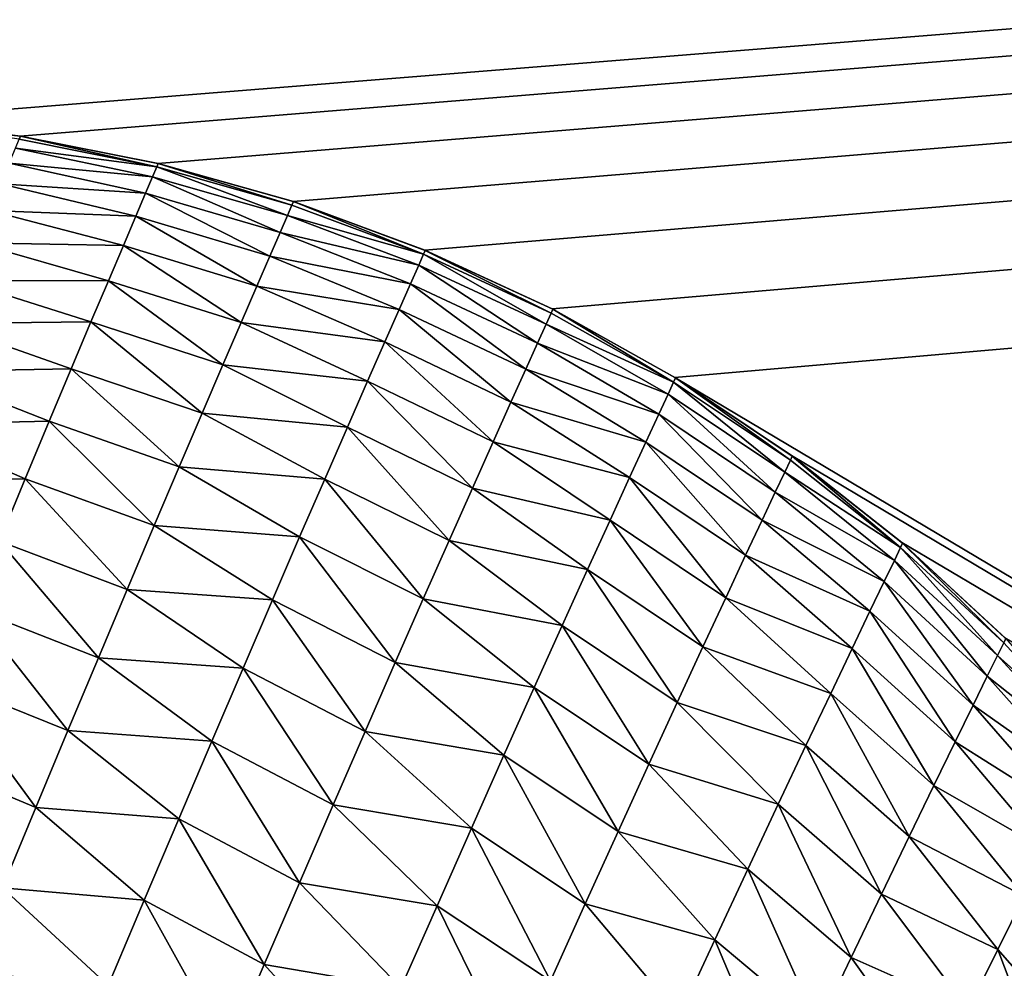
# Model space of a CAD drawing. Extents: x -226 to 226, y -900 to 900.
# Tile 721 of 729: x 179.981 to 180.972, y 895.44 to 896.395. Entities that reach past the tile are written whole.
import ezdxf

# ---------------------------------------------------------------- set-up
doc = ezdxf.new("R2010")
doc.units = 0
doc.header["$LTSCALE"] = 65.185185
for name, color, linetype in [('117', 7, 'CONTINUOUS'), ('189', 7, 'CONTINUOUS'), ('491', 7, 'CONTINUOUS'), ('499', 7, 'CONTINUOUS')]:
    doc.layers.add(name, color=color, linetype=linetype)

msp = doc.modelspace()

# ---------------------------------------------------------------- linework, layer by layer
at = {"layer": '117', "color": 7, "linetype": 'CONTINUOUS'}
for points in [[(76, 900), (226, 900), (179.84123, 896.29445), (76, 900)], [(179.84123, 896.29445), (226, 900), (179.98158, 896.27784), (179.84123, 896.29445)], [(179.98158, 896.27784), (226, 900), (180.1202, 896.25027), (179.98158, 896.27784)], [(180.1202, 896.25027), (226, 900), (180.25623, 896.2119), (180.1202, 896.25027)], [(180.25623, 896.2119), (226, 900), (180.38883, 896.16298), (180.25623, 896.2119)], [(180.38883, 896.16298), (226, 900), (180.51719, 896.10381), (180.38883, 896.16298)], [(180.51719, 896.10381), (226, 900), (180.6405, 896.03475), (180.51719, 896.10381)], [(226, 900), (207.58528, 880), (180.6405, 896.03475), (226, 900)], [(180.6405, 896.03475), (207.58528, 880), (180.75801, 895.95623), (180.6405, 896.03475)], [(180.75801, 895.95623), (207.58528, 880), (180.869, 895.86873), (180.75801, 895.95623)], [(180.869, 895.86873), (207.58528, 880), (180.97279, 895.77279), (180.869, 895.86873)]]:
    msp.add_3dface(points, dxfattribs=at)
at = {"layer": '189', "color": 7, "linetype": 'CONTINUOUS'}
for points in [[(181.25, 900, 1.9), (177.25, 900, 1.9), (177.25, 0, 1.9), (181.25, 900, 1.9)], [(181.25, 900, 1.9), (177.25, 0, 1.9), (181.25, 0, 1.9), (181.25, 900, 1.9)]]:
    msp.add_3dface(points, dxfattribs=at)
at = {"layer": '491', "color": 7, "linetype": 'CONTINUOUS'}
for points in [[(179.84123, 896.29445), (179.98158, 896.27784), (179.84123, 896.29445, -20.3), (179.84123, 896.29445)], [(179.84123, 896.29445, -20.3), (179.98158, 896.27784), (179.98172, 896.27782, -20.3), (179.84123, 896.29445, -20.3)], [(179.98158, 896.27784), (180.1202, 896.25027), (179.98172, 896.27782, -20.3), (179.98158, 896.27784)], [(179.98172, 896.27782, -20.3), (180.1202, 896.25027), (180.12048, 896.2502, -20.3), (179.98172, 896.27782, -20.3)], [(180.1202, 896.25027), (180.25623, 896.2119), (180.12048, 896.2502, -20.3), (180.1202, 896.25027)], [(180.12048, 896.2502, -20.3), (180.25623, 896.2119), (180.25663, 896.21177, -20.3), (180.12048, 896.2502, -20.3)], [(180.25623, 896.2119), (180.38883, 896.16298), (180.25663, 896.21177, -20.3), (180.25623, 896.2119)], [(180.25663, 896.21177, -20.3), (180.38883, 896.16298), (180.38935, 896.16277, -20.3), (180.25663, 896.21177, -20.3)], [(180.38883, 896.16298), (180.51719, 896.10381), (180.38935, 896.16277, -20.3), (180.38883, 896.16298)], [(180.38935, 896.16277, -20.3), (180.51719, 896.10381), (180.51781, 896.10349, -20.3), (180.38935, 896.16277, -20.3)], [(180.51719, 896.10381), (180.6405, 896.03475), (180.51781, 896.10349, -20.3), (180.51719, 896.10381)], [(180.51781, 896.10349, -20.3), (180.6405, 896.03475), (180.64122, 896.03431, -20.3), (180.51781, 896.10349, -20.3)], [(180.6405, 896.03475), (180.75801, 895.95623), (180.64122, 896.03431, -20.3), (180.6405, 896.03475)], [(180.64122, 896.03431, -20.3), (180.75801, 895.95623), (180.75881, 895.95565, -20.3), (180.64122, 896.03431, -20.3)], [(180.75801, 895.95623), (180.869, 895.86873), (180.75881, 895.95565, -20.3), (180.75801, 895.95623)], [(180.75881, 895.95565, -20.3), (180.869, 895.86873), (180.86987, 895.868, -20.3), (180.75881, 895.95565, -20.3)], [(180.869, 895.86873), (180.97279, 895.77279), (180.86987, 895.868, -20.3), (180.869, 895.86873)], [(180.86987, 895.868, -20.3), (180.97279, 895.77279), (180.97369, 895.77189, -20.3), (180.86987, 895.868, -20.3)]]:
    msp.add_3dface(points, dxfattribs=at)
at = {"layer": '499', "color": 7, "linetype": 'CONTINUOUS'}
for points in [[(179.84123, 896.29445, -20.3), (179.98172, 896.27782, -20.3), (179.98045, 896.27478, -20.43488), (179.84123, 896.29445, -20.3)], [(179.97665, 896.2657, -20.56936), (179.98045, 896.27478, -20.43488), (180.11905, 896.24686, -20.4415), (179.97665, 896.2657, -20.56936)], [(179.98045, 896.27478, -20.43488), (179.98172, 896.27782, -20.3), (180.11905, 896.24686, -20.4415), (179.98045, 896.27478, -20.43488)], [(179.98172, 896.27782, -20.3), (180.12048, 896.2502, -20.3), (180.11905, 896.24686, -20.4415), (179.98172, 896.27782, -20.3)], [(179.97035, 896.25062, -20.70304), (179.97665, 896.2657, -20.56936), (180.11477, 896.23685, -20.58251), (179.97035, 896.25062, -20.70304)], [(180.11477, 896.23685, -20.58251), (179.97665, 896.2657, -20.56936), (180.11905, 896.24686, -20.4415), (180.11477, 896.23685, -20.58251)], [(179.96159, 896.22962, -20.83554), (179.97035, 896.25062, -20.70304), (180.10769, 896.22025, -20.72255), (179.96159, 896.22962, -20.83554)], [(180.10769, 896.22025, -20.72255), (179.97035, 896.25062, -20.70304), (180.11477, 896.23685, -20.58251), (180.10769, 896.22025, -20.72255)], [(180.11477, 896.23685, -20.58251), (180.11905, 896.24686, -20.4415), (180.25063, 896.19799, -20.58661), (180.11477, 896.23685, -20.58251)], [(180.11905, 896.24686, -20.4415), (180.12048, 896.2502, -20.3), (180.25513, 896.20832, -20.44357), (180.11905, 896.24686, -20.4415)], [(180.25063, 896.19799, -20.58661), (180.11905, 896.24686, -20.4415), (180.25513, 896.20832, -20.44357), (180.25063, 896.19799, -20.58661)], [(180.12048, 896.2502, -20.3), (180.25663, 896.21177, -20.3), (180.25513, 896.20832, -20.44357), (180.12048, 896.2502, -20.3)], [(180.10769, 896.22025, -20.72255), (180.11477, 896.23685, -20.58251), (180.24317, 896.18087, -20.72859), (180.10769, 896.22025, -20.72255)], [(180.24317, 896.18087, -20.72859), (180.11477, 896.23685, -20.58251), (180.25063, 896.19799, -20.58661), (180.24317, 896.18087, -20.72859)], [(179.95043, 896.20282, -20.9665), (179.96159, 896.22962, -20.83554), (180.09787, 896.19717, -20.86115), (179.95043, 896.20282, -20.9665)], [(180.09787, 896.19717, -20.86115), (179.96159, 896.22962, -20.83554), (180.10769, 896.22025, -20.72255), (180.09787, 896.19717, -20.86115)], [(180.09787, 896.19717, -20.86115), (180.10769, 896.22025, -20.72255), (180.23283, 896.15707, -20.869), (180.09787, 896.19717, -20.86115)], [(180.23283, 896.15707, -20.869), (180.10769, 896.22025, -20.72255), (180.24317, 896.18087, -20.72859), (180.23283, 896.15707, -20.869)], [(180.25063, 896.19799, -20.58661), (180.25513, 896.20832, -20.44357), (180.38768, 896.15902, -20.44932), (180.25063, 896.19799, -20.58661)], [(180.25513, 896.20832, -20.44357), (180.25663, 896.21177, -20.3), (180.38768, 896.15902, -20.44932), (180.25513, 896.20832, -20.44357)], [(180.25663, 896.21177, -20.3), (180.38935, 896.16277, -20.3), (180.38768, 896.15902, -20.44932), (180.25663, 896.21177, -20.3)], [(179.93694, 896.17036, -21.09557), (179.95043, 896.20282, -20.9665), (180.08537, 896.16775, -20.99789), (179.93694, 896.17036, -21.09557)], [(180.08537, 896.16775, -20.99789), (179.95043, 896.20282, -20.9665), (180.09787, 896.19717, -20.86115), (180.08537, 896.16775, -20.99789)], [(180.08537, 896.16775, -20.99789), (180.09787, 896.19717, -20.86115), (180.2197, 896.12676, -21.00737), (180.08537, 896.16775, -20.99789)], [(180.2197, 896.12676, -21.00737), (180.09787, 896.19717, -20.86115), (180.23283, 896.15707, -20.869), (180.2197, 896.12676, -21.00737)], [(180.24317, 896.18087, -20.72859), (180.25063, 896.19799, -20.58661), (180.38269, 896.1478, -20.59802), (180.24317, 896.18087, -20.72859)], [(180.38269, 896.1478, -20.59802), (180.25063, 896.19799, -20.58661), (180.38768, 896.15902, -20.44932), (180.38269, 896.1478, -20.59802)], [(180.23283, 896.15707, -20.869), (180.24317, 896.18087, -20.72859), (180.37443, 896.1292, -20.74548), (180.23283, 896.15707, -20.869)], [(180.37443, 896.1292, -20.74548), (180.24317, 896.18087, -20.72859), (180.38269, 896.1478, -20.59802), (180.37443, 896.1292, -20.74548)], [(179.9212, 896.13239, -21.22244), (179.93694, 896.17036, -21.09557), (180.0703, 896.13217, -21.13234), (179.9212, 896.13239, -21.22244)], [(180.0703, 896.13217, -21.13234), (179.93694, 896.17036, -21.09557), (180.08537, 896.16775, -20.99789), (180.0703, 896.13217, -21.13234)], [(180.0703, 896.13217, -21.13234), (180.08537, 896.16775, -20.99789), (180.20389, 896.09015, -21.14327), (180.0703, 896.13217, -21.13234)], [(180.20389, 896.09015, -21.14327), (180.08537, 896.16775, -20.99789), (180.2197, 896.12676, -21.00737), (180.20389, 896.09015, -21.14327)], [(180.2197, 896.12676, -21.00737), (180.23283, 896.15707, -20.869), (180.36299, 896.10339, -20.8911), (180.2197, 896.12676, -21.00737)], [(180.36299, 896.10339, -20.8911), (180.23283, 896.15707, -20.869), (180.37443, 896.1292, -20.74548), (180.36299, 896.10339, -20.8911)], [(180.38269, 896.1478, -20.59802), (180.38768, 896.15902, -20.44932), (180.51092, 896.08831, -20.59904), (180.38269, 896.1478, -20.59802)], [(180.38768, 896.15902, -20.44932), (180.38935, 896.16277, -20.3), (180.51608, 896.09969, -20.44985), (180.38768, 896.15902, -20.44932)], [(180.51092, 896.08831, -20.59904), (180.38768, 896.15902, -20.44932), (180.51608, 896.09969, -20.44985), (180.51092, 896.08831, -20.59904)], [(180.38935, 896.16277, -20.3), (180.51781, 896.10349, -20.3), (180.51608, 896.09969, -20.44985), (180.38935, 896.16277, -20.3)], [(180.37443, 896.1292, -20.74548), (180.38269, 896.1478, -20.59802), (180.50237, 896.06946, -20.74692), (180.37443, 896.1292, -20.74548)], [(180.50237, 896.06946, -20.74692), (180.38269, 896.1478, -20.59802), (180.51092, 896.08831, -20.59904), (180.50237, 896.06946, -20.74692)], [(179.9033, 896.08911, -21.34681), (179.9212, 896.13239, -21.22244), (180.05277, 896.09065, -21.26415), (179.9033, 896.08911, -21.34681)], [(180.05277, 896.09065, -21.26415), (179.9212, 896.13239, -21.22244), (180.0703, 896.13217, -21.13234), (180.05277, 896.09065, -21.26415)], [(180.05277, 896.09065, -21.26415), (180.0703, 896.13217, -21.13234), (180.18552, 896.04746, -21.27628), (180.05277, 896.09065, -21.26415)], [(180.18552, 896.04746, -21.27628), (180.0703, 896.13217, -21.13234), (180.20389, 896.09015, -21.14327), (180.18552, 896.04746, -21.27628)], [(180.20389, 896.09015, -21.14327), (180.2197, 896.12676, -21.00737), (180.34848, 896.07055, -21.03435), (180.20389, 896.09015, -21.14327)], [(180.34848, 896.07055, -21.03435), (180.2197, 896.12676, -21.00737), (180.36299, 896.10339, -20.8911), (180.34848, 896.07055, -21.03435)], [(180.36299, 896.10339, -20.8911), (180.37443, 896.1292, -20.74548), (180.49055, 896.0433, -20.89289), (180.36299, 896.10339, -20.8911)], [(180.49055, 896.0433, -20.89289), (180.37443, 896.1292, -20.74548), (180.50237, 896.06946, -20.74692), (180.49055, 896.0433, -20.89289)], [(180.34848, 896.07055, -21.03435), (180.36299, 896.10339, -20.8911), (180.47556, 896.01005, -21.03637), (180.34848, 896.07055, -21.03435)], [(180.47556, 896.01005, -21.03637), (180.36299, 896.10339, -20.8911), (180.49055, 896.0433, -20.89289), (180.47556, 896.01005, -21.03637)], [(180.51092, 896.08831, -20.59904), (180.51608, 896.09969, -20.44985), (180.63933, 896.03022, -20.4546), (180.51092, 896.08831, -20.59904)], [(180.51608, 896.09969, -20.44985), (180.51781, 896.10349, -20.3), (180.63933, 896.03022, -20.4546), (180.51608, 896.09969, -20.44985)], [(180.51781, 896.10349, -20.3), (180.64122, 896.03431, -20.3), (180.63933, 896.03022, -20.4546), (180.51781, 896.10349, -20.3)], [(179.88333, 896.04069, -21.46842), (179.9033, 896.08911, -21.34681), (180.0329, 896.04341, -21.39297), (179.88333, 896.04069, -21.46842)], [(180.0329, 896.04341, -21.39297), (179.9033, 896.08911, -21.34681), (180.05277, 896.09065, -21.26415), (180.0329, 896.04341, -21.39297)], [(180.0329, 896.04341, -21.39297), (180.05277, 896.09065, -21.26415), (180.16474, 895.99897, -21.40607), (180.0329, 896.04341, -21.39297)], [(180.16474, 895.99897, -21.40607), (180.05277, 896.09065, -21.26415), (180.18552, 896.04746, -21.27628), (180.16474, 895.99897, -21.40607)], [(180.18552, 896.04746, -21.27628), (180.20389, 896.09015, -21.14327), (180.33105, 896.03095, -21.17473), (180.18552, 896.04746, -21.27628)], [(180.33105, 896.03095, -21.17473), (180.20389, 896.09015, -21.14327), (180.34848, 896.07055, -21.03435), (180.33105, 896.03095, -21.17473)], [(180.50237, 896.06946, -20.74692), (180.51092, 896.08831, -20.59904), (180.63366, 896.018, -20.60844), (180.50237, 896.06946, -20.74692)], [(180.63366, 896.018, -20.60844), (180.51092, 896.08831, -20.59904), (180.63933, 896.03022, -20.4546), (180.63366, 896.018, -20.60844)], [(180.33105, 896.03095, -21.17473), (180.34848, 896.07055, -21.03435), (180.45757, 895.96997, -21.17683), (180.33105, 896.03095, -21.17473)], [(180.45757, 895.96997, -21.17683), (180.34848, 896.07055, -21.03435), (180.47556, 896.01005, -21.03637), (180.45757, 895.96997, -21.17683)], [(180.49055, 896.0433, -20.89289), (180.50237, 896.06946, -20.74692), (180.62431, 895.99776, -20.7608), (180.49055, 896.0433, -20.89289)], [(180.62431, 895.99776, -20.7608), (180.50237, 896.06946, -20.74692), (180.63366, 896.018, -20.60844), (180.62431, 895.99776, -20.7608)], [(180.16474, 895.99897, -21.40607), (180.18552, 896.04746, -21.27628), (180.31085, 895.98486, -21.31177), (180.16474, 895.99897, -21.40607)], [(180.31085, 895.98486, -21.31177), (180.18552, 896.04746, -21.27628), (180.33105, 896.03095, -21.17473), (180.31085, 895.98486, -21.31177)], [(179.86139, 895.98736, -21.58702), (179.88333, 896.04069, -21.46842), (180.0108, 895.99071, -21.51852), (179.86139, 895.98736, -21.58702)], [(180.0108, 895.99071, -21.51852), (179.88333, 896.04069, -21.46842), (180.0329, 896.04341, -21.39297), (180.0108, 895.99071, -21.51852)], [(180.0108, 895.99071, -21.51852), (180.0329, 896.04341, -21.39297), (180.14169, 895.94495, -21.53233), (180.0108, 895.99071, -21.51852)], [(180.14169, 895.94495, -21.53233), (180.0329, 896.04341, -21.39297), (180.16474, 895.99897, -21.40607), (180.14169, 895.94495, -21.53233)], [(180.47556, 896.01005, -21.03637), (180.49055, 896.0433, -20.89289), (180.61137, 895.9697, -20.91097), (180.47556, 896.01005, -21.03637)], [(180.61137, 895.9697, -20.91097), (180.49055, 896.0433, -20.89289), (180.62431, 895.99776, -20.7608), (180.61137, 895.9697, -20.91097)], [(180.31085, 895.98486, -21.31177), (180.33105, 896.03095, -21.17473), (180.43674, 895.92336, -21.3138), (180.31085, 895.98486, -21.31177)], [(180.43674, 895.92336, -21.3138), (180.33105, 896.03095, -21.17473), (180.45757, 895.96997, -21.17683), (180.43674, 895.92336, -21.3138)], [(180.63366, 896.018, -20.60844), (180.63933, 896.03022, -20.4546), (180.75113, 895.9394, -20.60602), (180.63366, 896.018, -20.60844)], [(180.63933, 896.03022, -20.4546), (180.64122, 896.03431, -20.3), (180.75689, 895.95158, -20.45339), (180.63933, 896.03022, -20.4546)], [(180.75113, 895.9394, -20.60602), (180.63933, 896.03022, -20.4546), (180.75689, 895.95158, -20.45339), (180.75113, 895.9394, -20.60602)], [(180.64122, 896.03431, -20.3), (180.75881, 895.95565, -20.3), (180.75689, 895.95158, -20.45339), (180.64122, 896.03431, -20.3)], [(180.62431, 895.99776, -20.7608), (180.63366, 896.018, -20.60844), (180.74162, 895.91923, -20.75714), (180.62431, 895.99776, -20.7608)], [(180.74162, 895.91923, -20.75714), (180.63366, 896.018, -20.60844), (180.75113, 895.9394, -20.60602), (180.74162, 895.91923, -20.75714)], [(180.45757, 895.96997, -21.17683), (180.47556, 896.01005, -21.03637), (180.59499, 895.93407, -21.05832), (180.45757, 895.96997, -21.17683)], [(180.59499, 895.93407, -21.05832), (180.47556, 896.01005, -21.03637), (180.61137, 895.9697, -20.91097), (180.59499, 895.93407, -21.05832)], [(180.14169, 895.94495, -21.53233), (180.16474, 895.99897, -21.40607), (180.28806, 895.9326, -21.4451), (180.14169, 895.94495, -21.53233)], [(180.28806, 895.9326, -21.4451), (180.16474, 895.99897, -21.40607), (180.31085, 895.98486, -21.31177), (180.28806, 895.9326, -21.4451)], [(180.61137, 895.9697, -20.91097), (180.62431, 895.99776, -20.7608), (180.72846, 895.89127, -20.90603), (180.61137, 895.9697, -20.91097)], [(180.72846, 895.89127, -20.90603), (180.62431, 895.99776, -20.7608), (180.74162, 895.91923, -20.75714), (180.72846, 895.89127, -20.90603)], [(179.83758, 895.92932, -21.70242), (179.86139, 895.98736, -21.58702), (179.98662, 895.9328, -21.64052), (179.83758, 895.92932, -21.70242)], [(179.98662, 895.9328, -21.64052), (179.86139, 895.98736, -21.58702), (180.0108, 895.99071, -21.51852), (179.98662, 895.9328, -21.64052)], [(179.98662, 895.9328, -21.64052), (180.0108, 895.99071, -21.51852), (180.11651, 895.88568, -21.65478), (179.98662, 895.9328, -21.64052)], [(180.11651, 895.88568, -21.65478), (180.0108, 895.99071, -21.51852), (180.14169, 895.94495, -21.53233), (180.11651, 895.88568, -21.65478)], [(180.28806, 895.9326, -21.4451), (180.31085, 895.98486, -21.31177), (180.41325, 895.87056, -21.44689), (180.28806, 895.9326, -21.4451)], [(180.41325, 895.87056, -21.44689), (180.31085, 895.98486, -21.31177), (180.43674, 895.92336, -21.3138), (180.41325, 895.87056, -21.44689)], [(180.43674, 895.92336, -21.3138), (180.45757, 895.96997, -21.17683), (180.57537, 895.89119, -21.20225), (180.43674, 895.92336, -21.3138)], [(180.57537, 895.89119, -21.20225), (180.45757, 895.96997, -21.17683), (180.59499, 895.93407, -21.05832), (180.57537, 895.89119, -21.20225)], [(180.59499, 895.93407, -21.05832), (180.61137, 895.9697, -20.91097), (180.71182, 895.85579, -21.05205), (180.59499, 895.93407, -21.05832)], [(180.71182, 895.85579, -21.05205), (180.61137, 895.9697, -20.91097), (180.72846, 895.89127, -20.90603), (180.71182, 895.85579, -21.05205)], [(180.75113, 895.9394, -20.60602), (180.75689, 895.95158, -20.45339), (180.86777, 895.86366, -20.45699), (180.75113, 895.9394, -20.60602)], [(180.75689, 895.95158, -20.45339), (180.75881, 895.95565, -20.3), (180.86777, 895.86366, -20.45699), (180.75689, 895.95158, -20.45339)], [(180.75881, 895.95565, -20.3), (180.86987, 895.868, -20.3), (180.86777, 895.86366, -20.45699), (180.75881, 895.95565, -20.3)], [(180.11651, 895.88568, -21.65478), (180.14169, 895.94495, -21.53233), (180.26283, 895.87451, -21.57436), (180.11651, 895.88568, -21.65478)], [(180.26283, 895.87451, -21.57436), (180.14169, 895.94495, -21.53233), (180.28806, 895.9326, -21.4451), (180.26283, 895.87451, -21.57436)], [(180.74162, 895.91923, -20.75714), (180.75113, 895.9394, -20.60602), (180.86153, 895.85071, -20.61312), (180.74162, 895.91923, -20.75714)], [(180.86153, 895.85071, -20.61312), (180.75113, 895.9394, -20.60602), (180.86777, 895.86366, -20.45699), (180.86153, 895.85071, -20.61312)], [(179.96047, 895.86995, -21.75876), (179.83758, 895.92932, -21.70242), (179.98662, 895.9328, -21.64052), (179.96047, 895.86995, -21.75876)], [(179.96047, 895.86995, -21.75876), (179.98662, 895.9328, -21.64052), (180.08935, 895.82146, -21.7732), (179.96047, 895.86995, -21.75876)], [(180.08935, 895.82146, -21.7732), (179.98662, 895.9328, -21.64052), (180.11651, 895.88568, -21.65478), (180.08935, 895.82146, -21.7732)], [(180.26283, 895.87451, -21.57436), (180.28806, 895.9326, -21.4451), (180.3873, 895.81191, -21.57574), (180.26283, 895.87451, -21.57436)], [(180.3873, 895.81191, -21.57574), (180.28806, 895.9326, -21.4451), (180.41325, 895.87056, -21.44689), (180.3873, 895.81191, -21.57574)], [(180.57537, 895.89119, -21.20225), (180.59499, 895.93407, -21.05832), (180.69187, 895.81309, -21.1946), (180.57537, 895.89119, -21.20225)], [(180.69187, 895.81309, -21.1946), (180.59499, 895.93407, -21.05832), (180.71182, 895.85579, -21.05205), (180.69187, 895.81309, -21.1946)], [(180.41325, 895.87056, -21.44689), (180.43674, 895.92336, -21.3138), (180.55269, 895.8414, -21.34224), (180.41325, 895.87056, -21.44689)], [(180.55269, 895.8414, -21.34224), (180.43674, 895.92336, -21.3138), (180.57537, 895.89119, -21.20225), (180.55269, 895.8414, -21.34224)], [(180.72846, 895.89127, -20.90603), (180.74162, 895.91923, -20.75714), (180.85121, 895.82928, -20.76757), (180.72846, 895.89127, -20.90603)], [(180.85121, 895.82928, -20.76757), (180.74162, 895.91923, -20.75714), (180.86153, 895.85071, -20.61312), (180.85121, 895.82928, -20.76757)], [(180.55269, 895.8414, -21.34224), (180.57537, 895.89119, -21.20225), (180.66884, 895.76354, -21.33314), (180.55269, 895.8414, -21.34224)], [(180.66884, 895.76354, -21.33314), (180.57537, 895.89119, -21.20225), (180.69187, 895.81309, -21.1946), (180.66884, 895.76354, -21.33314)], [(180.71182, 895.85579, -21.05205), (180.72846, 895.89127, -20.90603), (180.83696, 895.7996, -20.91954), (180.71182, 895.85579, -21.05205)], [(180.83696, 895.7996, -20.91954), (180.72846, 895.89127, -20.90603), (180.85121, 895.82928, -20.76757), (180.83696, 895.7996, -20.91954)], [(180.08935, 895.82146, -21.7732), (180.11651, 895.88568, -21.65478), (180.23536, 895.81092, -21.69928), (180.08935, 895.82146, -21.7732)], [(180.23536, 895.81092, -21.69928), (180.11651, 895.88568, -21.65478), (180.26283, 895.87451, -21.57436), (180.23536, 895.81092, -21.69928)], [(179.93248, 895.80243, -21.87306), (179.96047, 895.86995, -21.75876), (180.06034, 895.75259, -21.88741), (179.93248, 895.80243, -21.87306)], [(180.06034, 895.75259, -21.88741), (179.96047, 895.86995, -21.75876), (180.08935, 895.82146, -21.7732), (180.06034, 895.75259, -21.88741)], [(180.23536, 895.81092, -21.69928), (180.26283, 895.87451, -21.57436), (180.35907, 895.74779, -21.70006), (180.23536, 895.81092, -21.69928)], [(180.35907, 895.74779, -21.70006), (180.26283, 895.87451, -21.57436), (180.3873, 895.81191, -21.57574), (180.35907, 895.74779, -21.70006)], [(180.3873, 895.81191, -21.57574), (180.41325, 895.87056, -21.44689), (180.52717, 895.7851, -21.47785), (180.3873, 895.81191, -21.57574)], [(180.52717, 895.7851, -21.47785), (180.41325, 895.87056, -21.44689), (180.55269, 895.8414, -21.34224), (180.52717, 895.7851, -21.47785)], [(180.86153, 895.85071, -20.61312), (180.86777, 895.86366, -20.45699), (180.96537, 895.75499, -20.60685), (180.86153, 895.85071, -20.61312)], [(180.86777, 895.86366, -20.45699), (180.86987, 895.868, -20.3), (180.9716, 895.76765, -20.45385), (180.86777, 895.86366, -20.45699)], [(180.96537, 895.75499, -20.60685), (180.86777, 895.86366, -20.45699), (180.9716, 895.76765, -20.45385), (180.96537, 895.75499, -20.60685)], [(180.86987, 895.868, -20.3), (180.97369, 895.77189, -20.3), (180.9716, 895.76765, -20.45385), (180.86987, 895.868, -20.3)], [(180.69187, 895.81309, -21.1946), (180.71182, 895.85579, -21.05205), (180.81895, 895.76196, -21.0683), (180.69187, 895.81309, -21.1946)], [(180.81895, 895.76196, -21.0683), (180.71182, 895.85579, -21.05205), (180.83696, 895.7996, -20.91954), (180.81895, 895.76196, -21.0683)], [(180.85121, 895.82928, -20.76757), (180.86153, 895.85071, -20.61312), (180.95507, 895.73403, -20.75819), (180.85121, 895.82928, -20.76757)], [(180.95507, 895.73403, -20.75819), (180.86153, 895.85071, -20.61312), (180.96537, 895.75499, -20.60685), (180.95507, 895.73403, -20.75819)], [(180.52717, 895.7851, -21.47785), (180.55269, 895.8414, -21.34224), (180.64294, 895.70753, -21.46723), (180.52717, 895.7851, -21.47785)], [(180.64294, 895.70753, -21.46723), (180.55269, 895.8414, -21.34224), (180.66884, 895.76354, -21.33314), (180.64294, 895.70753, -21.46723)], [(180.83696, 895.7996, -20.91954), (180.85121, 895.82928, -20.76757), (180.94083, 895.70499, -20.90708), (180.83696, 895.7996, -20.91954)], [(180.94083, 895.70499, -20.90708), (180.85121, 895.82928, -20.76757), (180.95507, 895.73403, -20.75819), (180.94083, 895.70499, -20.90708)], [(180.06034, 895.75259, -21.88741), (180.08935, 895.82146, -21.7732), (180.20582, 895.74218, -21.81962), (180.06034, 895.75259, -21.88741)], [(180.20582, 895.74218, -21.81962), (180.08935, 895.82146, -21.7732), (180.23536, 895.81092, -21.69928), (180.20582, 895.74218, -21.81962)], [(180.20582, 895.74218, -21.81962), (180.23536, 895.81092, -21.69928), (180.32875, 895.67856, -21.81962), (180.20582, 895.74218, -21.81962)], [(180.32875, 895.67856, -21.81962), (180.23536, 895.81092, -21.69928), (180.35907, 895.74779, -21.70006), (180.32875, 895.67856, -21.81962)], [(180.35907, 895.74779, -21.70006), (180.3873, 895.81191, -21.57574), (180.49904, 895.72269, -21.60871), (180.35907, 895.74779, -21.70006)], [(180.49904, 895.72269, -21.60871), (180.3873, 895.81191, -21.57574), (180.52717, 895.7851, -21.47785), (180.49904, 895.72269, -21.60871)], [(180.66884, 895.76354, -21.33314), (180.69187, 895.81309, -21.1946), (180.79741, 895.71673, -21.21319), (180.66884, 895.76354, -21.33314)], [(180.79741, 895.71673, -21.21319), (180.69187, 895.81309, -21.1946), (180.81895, 895.76196, -21.0683), (180.79741, 895.71673, -21.21319)], [(179.90276, 895.73051, -21.98324), (179.93248, 895.80243, -21.87306), (180.02963, 895.67936, -21.99726), (179.90276, 895.73051, -21.98324)], [(180.02963, 895.67936, -21.99726), (179.93248, 895.80243, -21.87306), (180.06034, 895.75259, -21.88741), (180.02963, 895.67936, -21.99726)], [(180.81895, 895.76196, -21.0683), (180.83696, 895.7996, -20.91954), (180.92285, 895.66817, -21.0528), (180.81895, 895.76196, -21.0683)], [(180.92285, 895.66817, -21.0528), (180.83696, 895.7996, -20.91954), (180.94083, 895.70499, -20.90708), (180.92285, 895.66817, -21.0528)], [(180.49904, 895.72269, -21.60871), (180.52717, 895.7851, -21.47785), (180.61439, 895.64549, -21.59649), (180.49904, 895.72269, -21.60871)], [(180.61439, 895.64549, -21.59649), (180.52717, 895.7851, -21.47785), (180.64294, 895.70753, -21.46723), (180.61439, 895.64549, -21.59649)], [(180.9716, 895.76765, -20.45385), (180.97369, 895.77189, -20.3), (181.06741, 895.66347, -20.45609), (180.9716, 895.76765, -20.45385)], [(180.64294, 895.70753, -21.46723), (180.66884, 895.76354, -21.33314), (180.77256, 895.66433, -21.35365), (180.64294, 895.70753, -21.46723)], [(180.77256, 895.66433, -21.35365), (180.66884, 895.76354, -21.33314), (180.79741, 895.71673, -21.21319), (180.77256, 895.66433, -21.35365)], [(180.79741, 895.71673, -21.21319), (180.81895, 895.76196, -21.0683), (180.90133, 895.62394, -21.1947), (180.79741, 895.71673, -21.21319)], [(180.90133, 895.62394, -21.1947), (180.81895, 895.76196, -21.0683), (180.92285, 895.66817, -21.0528), (180.90133, 895.62394, -21.1947)], [(180.96537, 895.75499, -20.60685), (180.9716, 895.76765, -20.45385), (181.06741, 895.66347, -20.45609), (180.96537, 895.75499, -20.60685)], [(180.02963, 895.67936, -21.99726), (180.06034, 895.75259, -21.88741), (180.17437, 895.66865, -21.9352), (180.02963, 895.67936, -21.99726)], [(180.17437, 895.66865, -21.9352), (180.06034, 895.75259, -21.88741), (180.20582, 895.74218, -21.81962), (180.17437, 895.66865, -21.9352)], [(180.95507, 895.73403, -20.75819), (180.96537, 895.75499, -20.60685), (181.06071, 895.65015, -20.61125), (180.95507, 895.73403, -20.75819)], [(181.06071, 895.65015, -20.61125), (180.96537, 895.75499, -20.60685), (181.06741, 895.66347, -20.45609), (181.06071, 895.65015, -20.61125)], [(180.17437, 895.66865, -21.9352), (180.20582, 895.74218, -21.81962), (180.29653, 895.60458, -21.93424), (180.17437, 895.66865, -21.9352)], [(180.29653, 895.60458, -21.93424), (180.20582, 895.74218, -21.81962), (180.32875, 895.67856, -21.81962), (180.29653, 895.60458, -21.93424)], [(180.32875, 895.67856, -21.81962), (180.35907, 895.74779, -21.70006), (180.46853, 895.6546, -21.73451), (180.32875, 895.67856, -21.81962)], [(180.46853, 895.6546, -21.73451), (180.35907, 895.74779, -21.70006), (180.49904, 895.72269, -21.60871), (180.46853, 895.6546, -21.73451)], [(179.87145, 895.65446, -22.08918), (179.90276, 895.73051, -21.98324), (179.99734, 895.60205, -22.10262), (179.87145, 895.65446, -22.08918)], [(179.99734, 895.60205, -22.10262), (179.90276, 895.73051, -21.98324), (180.02963, 895.67936, -21.99726), (179.99734, 895.60205, -22.10262)], [(180.94083, 895.70499, -20.90708), (180.95507, 895.73403, -20.75819), (181.04966, 895.62812, -20.76457), (180.94083, 895.70499, -20.90708)], [(181.04966, 895.62812, -20.76457), (180.95507, 895.73403, -20.75819), (181.06071, 895.65015, -20.61125), (181.04966, 895.62812, -20.76457)], [(180.46853, 895.6546, -21.73451), (180.49904, 895.72269, -21.60871), (180.58344, 895.57784, -21.72061), (180.46853, 895.6546, -21.73451)], [(180.58344, 895.57784, -21.72061), (180.49904, 895.72269, -21.60871), (180.61439, 895.64549, -21.59649), (180.58344, 895.57784, -21.72061)], [(180.77256, 895.66433, -21.35365), (180.79741, 895.71673, -21.21319), (180.8765, 895.57268, -21.33221), (180.77256, 895.66433, -21.35365)], [(180.8765, 895.57268, -21.33221), (180.79741, 895.71673, -21.21319), (180.90133, 895.62394, -21.1947), (180.8765, 895.57268, -21.33221)], [(180.61439, 895.64549, -21.59649), (180.64294, 895.70753, -21.46723), (180.74467, 895.60519, -21.48918), (180.61439, 895.64549, -21.59649)], [(180.74467, 895.60519, -21.48918), (180.64294, 895.70753, -21.46723), (180.77256, 895.66433, -21.35365), (180.74467, 895.60519, -21.48918)], [(180.92285, 895.66817, -21.0528), (180.94083, 895.70499, -20.90708), (181.0344, 895.59762, -20.91522), (180.92285, 895.66817, -21.0528)], [(181.0344, 895.59762, -20.91522), (180.94083, 895.70499, -20.90708), (181.04966, 895.62812, -20.76457), (181.0344, 895.59762, -20.91522)], [(179.99734, 895.60205, -22.10262), (180.02963, 895.67936, -21.99726), (180.14117, 895.59065, -22.04587), (179.99734, 895.60205, -22.10262)], [(180.14117, 895.59065, -22.04587), (180.02963, 895.67936, -21.99726), (180.17437, 895.66865, -21.9352), (180.14117, 895.59065, -22.04587)], [(180.29653, 895.60458, -21.93424), (180.32875, 895.67856, -21.81962), (180.43583, 895.58124, -21.85501), (180.29653, 895.60458, -21.93424)], [(180.43583, 895.58124, -21.85501), (180.32875, 895.67856, -21.81962), (180.46853, 895.6546, -21.73451), (180.43583, 895.58124, -21.85501)], [(180.14117, 895.59065, -22.04587), (180.17437, 895.66865, -21.9352), (180.26257, 895.52622, -22.04378), (180.14117, 895.59065, -22.04587)], [(180.26257, 895.52622, -22.04378), (180.17437, 895.66865, -21.9352), (180.29653, 895.60458, -21.93424), (180.26257, 895.52622, -22.04378)], [(180.74467, 895.60519, -21.48918), (180.77256, 895.66433, -21.35365), (180.84863, 895.51486, -21.46485), (180.74467, 895.60519, -21.48918)], [(180.84863, 895.51486, -21.46485), (180.77256, 895.66433, -21.35365), (180.8765, 895.57268, -21.33221), (180.84863, 895.51486, -21.46485)], [(180.90133, 895.62394, -21.1947), (180.92285, 895.66817, -21.0528), (181.01514, 895.559, -21.06239), (180.90133, 895.62394, -21.1947)], [(181.01514, 895.559, -21.06239), (180.92285, 895.66817, -21.0528), (181.0344, 895.59762, -20.91522), (181.01514, 895.559, -21.06239)], [(179.96359, 895.52095, -22.2034), (179.87145, 895.65446, -22.08918), (179.99734, 895.60205, -22.10262), (179.96359, 895.52095, -22.2034)], [(180.43583, 895.58124, -21.85501), (180.46853, 895.6546, -21.73451), (180.55031, 895.50501, -21.83936), (180.43583, 895.58124, -21.85501)], [(180.55031, 895.50501, -21.83936), (180.46853, 895.6546, -21.73451), (180.58344, 895.57784, -21.72061), (180.55031, 895.50501, -21.83936)], [(180.58344, 895.57784, -21.72061), (180.61439, 895.64549, -21.59649), (180.71401, 895.53981, -21.61938), (180.58344, 895.57784, -21.72061)], [(180.71401, 895.53981, -21.61938), (180.61439, 895.64549, -21.59649), (180.74467, 895.60519, -21.48918), (180.71401, 895.53981, -21.61938)], [(180.8765, 895.57268, -21.33221), (180.90133, 895.62394, -21.1947), (180.99211, 895.51264, -21.20538), (180.8765, 895.57268, -21.33221)], [(180.99211, 895.51264, -21.20538), (180.90133, 895.62394, -21.1947), (181.01514, 895.559, -21.06239), (180.99211, 895.51264, -21.20538)], [(179.96359, 895.52095, -22.2034), (179.99734, 895.60205, -22.10262), (180.10638, 895.50853, -22.15152), (179.96359, 895.52095, -22.2034)], [(180.10638, 895.50853, -22.15152), (179.99734, 895.60205, -22.10262), (180.14117, 895.59065, -22.04587), (180.10638, 895.50853, -22.15152)], [(180.26257, 895.52622, -22.04378), (180.29653, 895.60458, -21.93424), (180.40117, 895.50304, -21.97003), (180.26257, 895.52622, -22.04378)], [(180.40117, 895.50304, -21.97003), (180.29653, 895.60458, -21.93424), (180.43583, 895.58124, -21.85501), (180.40117, 895.50304, -21.97003)], [(180.71401, 895.53981, -21.61938), (180.74467, 895.60519, -21.48918), (180.81799, 895.45093, -21.59221), (180.71401, 895.53981, -21.61938)], [(180.81799, 895.45093, -21.59221), (180.74467, 895.60519, -21.48918), (180.84863, 895.51486, -21.46485), (180.81799, 895.45093, -21.59221)], [(180.10638, 895.50853, -22.15152), (180.14117, 895.59065, -22.04587), (180.22704, 895.44383, -22.14813), (180.10638, 895.50853, -22.15152)], [(180.22704, 895.44383, -22.14813), (180.14117, 895.59065, -22.04587), (180.26257, 895.52622, -22.04378), (180.22704, 895.44383, -22.14813)], [(180.40117, 895.50304, -21.97003), (180.43583, 895.58124, -21.85501), (180.51522, 895.42743, -21.95255), (180.40117, 895.50304, -21.97003)], [(180.51522, 895.42743, -21.95255), (180.43583, 895.58124, -21.85501), (180.55031, 895.50501, -21.83936), (180.51522, 895.42743, -21.95255)], [(180.55031, 895.50501, -21.83936), (180.58344, 895.57784, -21.72061), (180.68082, 895.46866, -21.74394), (180.55031, 895.50501, -21.83936)], [(180.68082, 895.46866, -21.74394), (180.58344, 895.57784, -21.72061), (180.71401, 895.53981, -21.61938), (180.68082, 895.46866, -21.74394)], [(180.84863, 895.51486, -21.46485), (180.8765, 895.57268, -21.33221), (180.96559, 895.45901, -21.34359), (180.84863, 895.51486, -21.46485)], [(180.96559, 895.45901, -21.34359), (180.8765, 895.57268, -21.33221), (180.99211, 895.51264, -21.20538), (180.96559, 895.45901, -21.34359)], [(180.68082, 895.46866, -21.74394), (180.71401, 895.53981, -21.61938), (180.78482, 895.38139, -21.71398), (180.68082, 895.46866, -21.74394)], [(180.78482, 895.38139, -21.71398), (180.71401, 895.53981, -21.61938), (180.81799, 895.45093, -21.59221), (180.78482, 895.38139, -21.71398)], [(180.22704, 895.44383, -22.14813), (180.26257, 895.52622, -22.04378), (180.36474, 895.4204, -22.07944), (180.22704, 895.44383, -22.14813)], [(180.36474, 895.4204, -22.07944), (180.26257, 895.52622, -22.04378), (180.40117, 895.50304, -21.97003), (180.36474, 895.4204, -22.07944)], [(179.92851, 895.43633, -22.29953), (179.96359, 895.52095, -22.2034), (180.07013, 895.42261, -22.25207), (179.92851, 895.43633, -22.29953)], [(180.07013, 895.42261, -22.25207), (179.96359, 895.52095, -22.2034), (180.10638, 895.50853, -22.15152), (180.07013, 895.42261, -22.25207)], [(180.81799, 895.45093, -21.59221), (180.84863, 895.51486, -21.46485), (180.93587, 895.39861, -21.47648), (180.81799, 895.45093, -21.59221)], [(180.93587, 895.39861, -21.47648), (180.84863, 895.51486, -21.46485), (180.96559, 895.45901, -21.34359), (180.93587, 895.39861, -21.47648)], [(180.96559, 895.45901, -21.34359), (180.99211, 895.51264, -21.20538), (181.05537, 895.35686, -21.30815), (180.96559, 895.45901, -21.34359)], [(180.07013, 895.42261, -22.25207), (180.10638, 895.50853, -22.15152), (180.19009, 895.35773, -22.24724), (180.07013, 895.42261, -22.25207)], [(180.19009, 895.35773, -22.24724), (180.10638, 895.50853, -22.15152), (180.22704, 895.44383, -22.14813), (180.19009, 895.35773, -22.24724)], [(180.36474, 895.4204, -22.07944), (180.40117, 895.50304, -21.97003), (180.47837, 895.34552, -22.06006), (180.36474, 895.4204, -22.07944)], [(180.47837, 895.34552, -22.06006), (180.40117, 895.50304, -21.97003), (180.51522, 895.42743, -21.95255), (180.47837, 895.34552, -22.06006)], [(180.51522, 895.42743, -21.95255), (180.55031, 895.50501, -21.83936), (180.64538, 895.39223, -21.86261), (180.51522, 895.42743, -21.95255)], [(180.64538, 895.39223, -21.86261), (180.55031, 895.50501, -21.83936), (180.68082, 895.46866, -21.74394), (180.64538, 895.39223, -21.86261)], [(180.64538, 895.39223, -21.86261), (180.68082, 895.46866, -21.74394), (180.7494, 895.30669, -21.82992), (180.64538, 895.39223, -21.86261)], [(180.7494, 895.30669, -21.82992), (180.68082, 895.46866, -21.74394), (180.78482, 895.38139, -21.71398), (180.7494, 895.30669, -21.82992)], [(180.93587, 895.39861, -21.47648), (180.96559, 895.45901, -21.34359), (181.02624, 895.29901, -21.43667), (180.93587, 895.39861, -21.47648)], [(181.02624, 895.29901, -21.43667), (180.96559, 895.45901, -21.34359), (181.05537, 895.35686, -21.30815), (181.02624, 895.29901, -21.43667)], [(180.19009, 895.35773, -22.24724), (180.22704, 895.44383, -22.14813), (180.32673, 895.33371, -22.18316), (180.19009, 895.35773, -22.24724)], [(180.32673, 895.33371, -22.18316), (180.22704, 895.44383, -22.14813), (180.36474, 895.4204, -22.07944), (180.32673, 895.33371, -22.18316)], [(180.78482, 895.38139, -21.71398), (180.81799, 895.45093, -21.59221), (180.90324, 895.33195, -21.60366), (180.78482, 895.38139, -21.71398)], [(180.90324, 895.33195, -21.60366), (180.81799, 895.45093, -21.59221), (180.93587, 895.39861, -21.47648), (180.90324, 895.33195, -21.60366)]]:
    msp.add_3dface(points, dxfattribs=at)

doc.saveas('drawing.dxf')
